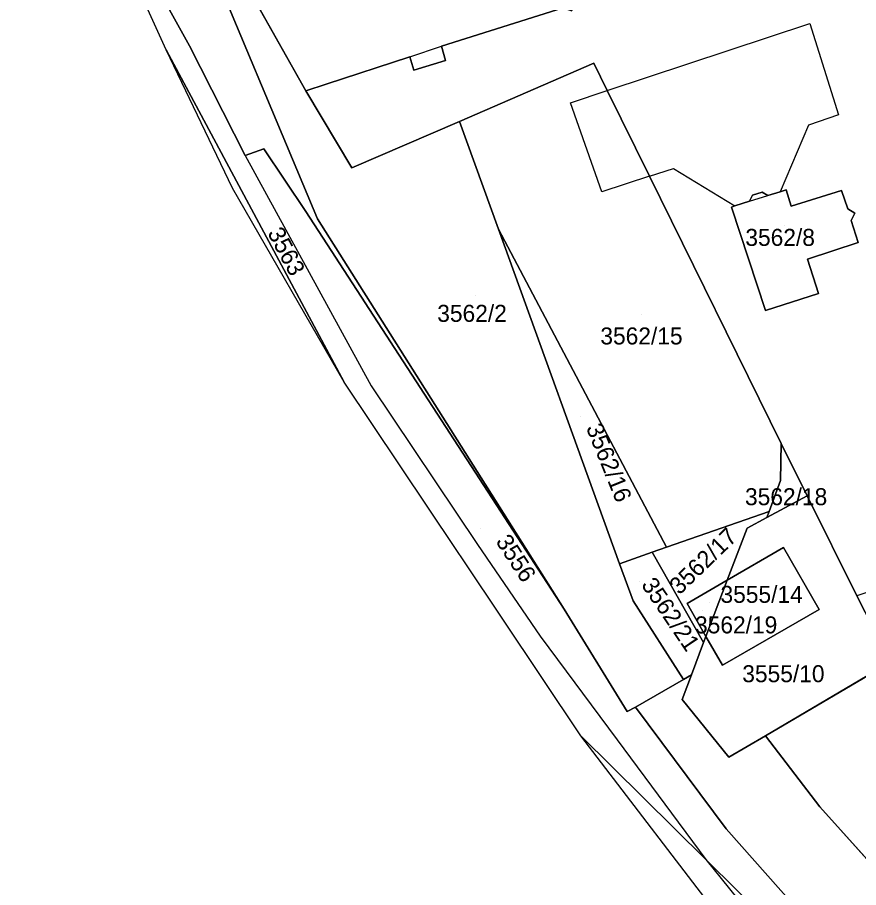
# Model space of a CAD drawing. Extents: x -262657 to -261595, y -1238015 to -1237156.
# Drawn here: x -262657.1 to -262558.2, y -1237393.1 to -1237290.8 of the extents above; entities that cross this region are included whole.
import ezdxf

# ---------------------------------------------------------------- set-up
doc = ezdxf.new("R2010")
doc.units = 0
for name, color, linetype in [('body_kn', 7, 'Continuous'), ('kladpar_druhypozemkov', 7, 'Continuous'), ('kladpar_hranice', 7, 'Continuous'), ('kladpar_parcelnecisla', 7, 'Continuous'), ('kladpar_plochy', 7, 'Continuous'), ('kladpar_sipky', 7, 'Continuous'), ('zappar_hrandruhpozemk', 7, 'Continuous')]:
    doc.layers.add(name, color=color, linetype=linetype)

msp = doc.modelspace()

# ---------------------------------------------------------------- linework, layer by layer
at = {"layer": 'body_kn'}
for p, q in [((-262563.96, -1237291.51), (-262563.96, -1237291.51)), ((-262639.61, -1237294.62), (-262639.61, -1237294.62)), ((-262636.85, -1237294.13), (-262636.85, -1237294.13)), ((-262607.22, -1237294.17), (-262607.22, -1237294.17)), ((-262610.97, -1237295.43), (-262610.97, -1237295.43)), ((-262610.97, -1237295.43), (-262610.97, -1237295.43)), ((-262606.76, -1237295.86), (-262606.76, -1237295.86)), ((-262589.34, -1237296.18), (-262589.34, -1237296.18)), ((-262610.5, -1237297), (-262610.5, -1237297)), ((-262620.81, -1237298.65), (-262620.81, -1237298.65)), ((-262623.17, -1237299.42), (-262623.17, -1237299.42)), ((-262623.17, -1237299.42), (-262623.17, -1237299.42)), ((-262587.76, -1237299.39), (-262587.76, -1237299.39)), ((-262587.76, -1237299.39), (-262587.76, -1237299.39)), ((-262592.08, -1237300.85), (-262592.08, -1237300.85)), ((-262560.57, -1237302.25), (-262560.57, -1237302.25)), ((-262605.13, -1237303.02), (-262605.13, -1237303.02)), ((-262605.13, -1237303.02), (-262605.13, -1237303.02)), ((-262564.11, -1237303.48), (-262564.11, -1237303.48)), ((-262630.3, -1237307.02), (-262630.3, -1237307.02)), ((-262630.3, -1237307.02), (-262630.3, -1237307.02)), ((-262628.1, -1237306.25), (-262628.1, -1237306.25)), ((-262617.79, -1237308.5), (-262617.79, -1237308.5)), ((-262579.97, -1237308.56), (-262579.97, -1237308.56)), ((-262582.8, -1237309.45), (-262582.8, -1237309.45)), ((-262582.8, -1237309.45), (-262582.8, -1237309.45)), ((-262631.8, -1237310.86), (-262631.8, -1237310.86)), ((-262566.73, -1237311.08), (-262566.73, -1237311.08)), ((-262560.24, -1237311.16), (-262560.24, -1237311.16)), ((-262588.39, -1237311.29), (-262588.39, -1237311.29)), ((-262570.69, -1237311.69), (-262570.69, -1237311.69)), ((-262569.54, -1237311.34), (-262569.54, -1237311.34)), ((-262568.88, -1237311.72), (-262568.88, -1237311.72)), ((-262567.44, -1237311.29), (-262567.44, -1237311.29)), ((-262567.44, -1237311.29), (-262567.44, -1237311.29)), ((-262573.15, -1237313.09), (-262573.15, -1237313.09)), ((-262572.77, -1237312.94), (-262572.77, -1237312.94)), ((-262571.05, -1237312.41), (-262571.05, -1237312.41)), ((-262571.05, -1237312.41), (-262571.05, -1237312.41)), ((-262566.14, -1237312.99), (-262566.14, -1237312.99)), ((-262623.19, -1237313.62), (-262623.19, -1237313.62)), ((-262559.5, -1237313.32), (-262559.5, -1237313.32)), ((-262558.65, -1237313.82), (-262558.65, -1237313.82)), ((-262621.83, -1237314.47), (-262621.83, -1237314.47)), ((-262559.11, -1237314.69), (-262559.11, -1237314.69)), ((-262600.54, -1237315.71), (-262600.54, -1237315.71)), ((-262600.54, -1237315.71), (-262600.54, -1237315.71)), ((-262558.27, -1237317.28), (-262558.27, -1237317.28)), ((-262564.24, -1237319.23), (-262564.24, -1237319.23)), ((-262562.93, -1237323.24), (-262562.93, -1237323.24)), ((-262569.15, -1237325.27), (-262569.15, -1237325.27)), ((-262618.68, -1237333.67), (-262618.68, -1237333.67)), ((-262618.68, -1237333.67), (-262618.68, -1237333.67)), ((-262615.49, -1237334.13), (-262615.49, -1237334.13)), ((-262567.3, -1237340.9), (-262567.3, -1237340.9)), ((-262567.3, -1237340.9), (-262567.3, -1237340.9)), ((-262567.39, -1237345.25), (-262567.39, -1237345.25)), ((-262564.27, -1237347.05), (-262564.27, -1237347.05)), ((-262564.27, -1237347.05), (-262564.27, -1237347.05)), ((-262568.73, -1237348.88), (-262568.73, -1237348.88)), ((-262568.99, -1237349.6), (-262568.99, -1237349.6)), ((-262571.33, -1237350.86), (-262571.33, -1237350.86)), ((-262603.01, -1237352.76), (-262603.01, -1237352.76)), ((-262580.8, -1237353.1), (-262580.8, -1237353.1)), ((-262605.51, -1237353.37), (-262605.51, -1237353.37)), ((-262582.49, -1237353.69), (-262582.49, -1237353.69)), ((-262582.49, -1237353.69), (-262582.49, -1237353.69)), ((-262567.03, -1237353.13), (-262567.03, -1237353.13)), ((-262604.63, -1237354.69), (-262604.63, -1237354.69)), ((-262586.31, -1237355.03), (-262586.31, -1237355.03)), ((-262586.31, -1237355.03), (-262586.31, -1237355.03)), ((-262573.65, -1237356.97), (-262573.65, -1237356.97)), ((-262558.44, -1237358.79), (-262558.44, -1237358.79)), ((-262584.73, -1237359.39), (-262584.73, -1237359.39)), ((-262578.37, -1237359.7), (-262578.37, -1237359.7)), ((-262578.37, -1237359.7), (-262578.37, -1237359.7)), ((-262592.82, -1237360.39), (-262592.82, -1237360.39)), ((-262562.84, -1237360.42), (-262562.84, -1237360.42)), ((-262595.63, -1237363.56), (-262595.63, -1237363.56)), ((-262576.44, -1237364.3), (-262576.44, -1237364.3)), ((-262576.16, -1237363.57), (-262576.16, -1237363.57)), ((-262576.16, -1237363.57), (-262576.16, -1237363.57)), ((-262574.21, -1237366.97), (-262574.21, -1237366.97)), ((-262577.87, -1237368.09), (-262577.87, -1237368.09)), ((-262578.8, -1237368.63), (-262578.8, -1237368.63)), ((-262578.97, -1237370.99), (-262578.97, -1237370.99)), ((-262585.41, -1237372.39), (-262585.41, -1237372.39)), ((-262584.43, -1237371.9), (-262584.43, -1237371.9)), ((-262590.88, -1237375.27), (-262590.88, -1237375.27)), ((-262569.17, -1237375.26), (-262569.17, -1237375.26)), ((-262569.17, -1237375.26), (-262569.17, -1237375.26)), ((-262586.58, -1237375.72), (-262586.58, -1237375.72)), ((-262573.46, -1237377.79), (-262573.46, -1237377.79)), ((-262562.79, -1237383.63), (-262562.79, -1237383.63)), ((-262573.78, -1237386.21), (-262573.78, -1237386.21)), ((-262576.16, -1237389.82), (-262576.16, -1237389.82)), ((-262576.16, -1237389.82), (-262576.16, -1237389.82))]:
    msp.add_line(p, q, dxfattribs=at)
at = {"layer": 'kladpar_druhypozemkov'}
for p, q in [((-262629.71, -1237313.65), (-262629.71, -1237313.65)), ((-262566.87, -1237315.28), (-262566.87, -1237315.28)), ((-262603.21, -1237323.46), (-262603.21, -1237323.46)), ((-262583.73, -1237325.76), (-262583.73, -1237325.76)), ((-262590.89, -1237337.74), (-262590.89, -1237337.74)), ((-262566.14, -1237346.27), (-262566.14, -1237346.27)), ((-262602.63, -1237350.92), (-262602.63, -1237350.92)), ((-262577.87, -1237354.67), (-262577.87, -1237354.67)), ((-262583.98, -1237357.17), (-262583.98, -1237357.17)), ((-262568.93, -1237357.83), (-262568.93, -1237357.83)), ((-262576.53, -1237360.49), (-262576.53, -1237360.49)), ((-262566.34, -1237367.16), (-262566.34, -1237367.16))]:
    msp.add_line(p, q, dxfattribs=at)
at = {"layer": 'kladpar_hranice'}
msp.add_line((-262567.3, -1237340.9), (-262564.27, -1237347.05), dxfattribs=at)
for points in [[(-262595.48, -1237243.25), (-262608.38, -1237247.38), (-262640.07, -1237258.74), (-262644.74, -1237258.1), (-262636.01, -1237275.87), (-262636.18, -1237280.09), (-262621.83, -1237314.47), (-262592.82, -1237360.39), (-262623.19, -1237313.62), (-262628.1, -1237306.25), (-262630.3, -1237307.02), (-262636.85, -1237294.13), (-262643.08, -1237282.89), (-262654.19, -1237262.45), (-262657.08, -1237256.06), (-262656.35, -1237255.57), (-262654.71, -1237258.18), (-262653.53, -1237257.41), (-262655.07, -1237254.67), (-262647.87, -1237253.9), (-262603.29, -1237233.07), (-262586.63, -1237235.33), (-262581.5, -1237241.24)], [(-262574.37, -1237249.46), (-262568.63, -1237248.12), (-262568.05, -1237247.91), (-262567.35, -1237249.24), (-262566.74, -1237250.59), (-262564.55, -1237256.82), (-262558.85, -1237270.72), (-262552.98, -1237286.01), (-262550.94, -1237291.12), (-262542.72, -1237312.39), (-262540.2, -1237319.46), (-262538.34, -1237323.9), (-262536.56, -1237330.58), (-262531.33, -1237349.62), (-262532.04, -1237349.98), (-262533.34, -1237350.65), (-262556.43, -1237362.71), (-262558.44, -1237358.79), (-262564.27, -1237347.05)], [(-262623.17, -1237299.42), (-262620.81, -1237298.65), (-262610.97, -1237295.43), (-262610.5, -1237297), (-262606.76, -1237295.86), (-262607.22, -1237294.17), (-262592.93, -1237289.66), (-262591.91, -1237290.03), (-262594.84, -1237280.72), (-262588.2, -1237269.3), (-262586.88, -1237267.24), (-262590.51, -1237258.64), (-262591.91, -1237254.31), (-262574.37, -1237249.46)], [(-262594.84, -1237280.72), (-262591.91, -1237290.03), (-262592.93, -1237289.66), (-262607.22, -1237294.17), (-262606.76, -1237295.86), (-262610.5, -1237297), (-262610.97, -1237295.43), (-262620.81, -1237298.65), (-262623.17, -1237299.42), (-262633.1, -1237281.8), (-262636.01, -1237275.87), (-262644.74, -1237258.1)], [(-262618.68, -1237333.67), (-262639.61, -1237294.62), (-262654.19, -1237262.45), (-262643.08, -1237282.89), (-262636.85, -1237294.13), (-262630.3, -1237307.02), (-262628.1, -1237306.25), (-262623.19, -1237313.62), (-262592.82, -1237360.39), (-262585.41, -1237372.39), (-262584.43, -1237371.9), (-262573.78, -1237386.21), (-262552.09, -1237410.69), (-262535.69, -1237430.45), (-262553.5, -1237412.44), (-262565.17, -1237400.69), (-262576.16, -1237389.82), (-262590.88, -1237375.27), (-262604.63, -1237354.69), (-262605.51, -1237353.37), (-262618.68, -1237333.67)], [(-262605.13, -1237303.02), (-262600.54, -1237315.71), (-262586.31, -1237355.03), (-262584.73, -1237359.39), (-262578.8, -1237368.63), (-262584.43, -1237371.9), (-262585.41, -1237372.39), (-262592.82, -1237360.39), (-262621.83, -1237314.47), (-262636.18, -1237280.09), (-262636.01, -1237275.87)], [(-262636.01, -1237275.87), (-262633.1, -1237281.8), (-262623.17, -1237299.42)], [(-262618.68, -1237333.67), (-262631.8, -1237310.86), (-262639.61, -1237294.62), (-262618.68, -1237333.67)], [(-262564.27, -1237347.05), (-262567.3, -1237340.9), (-262582.8, -1237309.45), (-262587.76, -1237299.39), (-262589.34, -1237296.18), (-262605.13, -1237303.02)], [(-262605.13, -1237303.02), (-262589.34, -1237296.18), (-262587.76, -1237299.39), (-262582.8, -1237309.45), (-262567.3, -1237340.9)], [(-262605.13, -1237303.02), (-262617.79, -1237308.5), (-262623.17, -1237299.42)], [(-262623.17, -1237299.42), (-262617.79, -1237308.5), (-262605.13, -1237303.02)], [(-262567.3, -1237340.9), (-262567.39, -1237345.25), (-262568.73, -1237348.88), (-262580.8, -1237353.1), (-262600.54, -1237315.71), (-262605.13, -1237303.02)], [(-262566.14, -1237312.99), (-262566.73, -1237311.08), (-262567.44, -1237311.29), (-262568.88, -1237311.72), (-262569.54, -1237311.34), (-262570.69, -1237311.69), (-262571.05, -1237312.41), (-262572.77, -1237312.94), (-262573.15, -1237313.09), (-262569.15, -1237325.27), (-262562.93, -1237323.24), (-262564.24, -1237319.23), (-262558.27, -1237317.28), (-262559.11, -1237314.69), (-262558.65, -1237313.82), (-262559.5, -1237313.32), (-262560.24, -1237311.16), (-262566.14, -1237312.99)], [(-262567.44, -1237311.29), (-262566.73, -1237311.08), (-262566.14, -1237312.99), (-262560.24, -1237311.16), (-262559.5, -1237313.32), (-262558.65, -1237313.82), (-262559.11, -1237314.69), (-262558.27, -1237317.28), (-262564.24, -1237319.23), (-262562.93, -1237323.24), (-262569.15, -1237325.27), (-262573.15, -1237313.09), (-262572.77, -1237312.94), (-262571.05, -1237312.41), (-262570.69, -1237311.69), (-262569.54, -1237311.34), (-262568.88, -1237311.72), (-262567.44, -1237311.29)], [(-262600.54, -1237315.71), (-262580.8, -1237353.1), (-262582.49, -1237353.69), (-262586.31, -1237355.03), (-262600.54, -1237315.71)], [(-262564.27, -1237347.05), (-262568.99, -1237349.6), (-262568.73, -1237348.88), (-262567.39, -1237345.25), (-262567.3, -1237340.9)], [(-262526.44, -1237347.1), (-262525.89, -1237348.22), (-262525.3, -1237349.45), (-262531.98, -1237353.32), (-262569.17, -1237375.26), (-262573.46, -1237377.79), (-262578.97, -1237370.99), (-262577.87, -1237368.09), (-262576.44, -1237364.3), (-262576.16, -1237363.57), (-262574.21, -1237366.97), (-262562.84, -1237360.42), (-262567.03, -1237353.13), (-262573.65, -1237356.97), (-262571.33, -1237350.86), (-262568.99, -1237349.6), (-262564.27, -1237347.05), (-262558.44, -1237358.79), (-262556.43, -1237362.71), (-262533.34, -1237350.65), (-262532.04, -1237349.98), (-262531.33, -1237349.62), (-262526.44, -1237347.1)], [(-262582.49, -1237353.69), (-262580.8, -1237353.1), (-262568.73, -1237348.88), (-262568.99, -1237349.6), (-262571.33, -1237350.86), (-262573.65, -1237356.97), (-262578.37, -1237359.7), (-262576.16, -1237363.57), (-262576.44, -1237364.3), (-262582.49, -1237353.69)], [(-262586.31, -1237355.03), (-262582.49, -1237353.69), (-262576.44, -1237364.3), (-262577.87, -1237368.09), (-262578.8, -1237368.63), (-262584.73, -1237359.39), (-262586.31, -1237355.03)], [(-262576.16, -1237363.57), (-262573.65, -1237356.97), (-262567.03, -1237353.13), (-262562.84, -1237360.42), (-262574.21, -1237366.97), (-262576.16, -1237363.57)], [(-262569.17, -1237375.26), (-262531.98, -1237353.32), (-262528.57, -1237359.93), (-262519.84, -1237377.16), (-262514.95, -1237386.75)], [(-262578.37, -1237359.7), (-262573.65, -1237356.97), (-262576.16, -1237363.57), (-262578.37, -1237359.7)], [(-262552.09, -1237410.69), (-262573.78, -1237386.21), (-262584.43, -1237371.9), (-262578.8, -1237368.63), (-262577.87, -1237368.09), (-262578.97, -1237370.99), (-262573.46, -1237377.79), (-262569.17, -1237375.26), (-262562.79, -1237383.63), (-262550.17, -1237397.64)], [(-262573.35, -1237398.14), (-262590.88, -1237375.27), (-262576.16, -1237389.82), (-262565.17, -1237400.69)], [(-262514.95, -1237386.75), (-262518.77, -1237390.55), (-262501.01, -1237414.95), (-262523.77, -1237426.48), (-262550.17, -1237397.64), (-262562.79, -1237383.63), (-262569.17, -1237375.26)]]:
    msp.add_lwpolyline(points, dxfattribs=at)
at = {"layer": 'kladpar_plochy'}
for p, q in [((-262623.17, -1237299.42), (-262633.1, -1237281.8)), ((-262607.22, -1237294.17), (-262592.93, -1237289.66)), ((-262592.93, -1237289.66), (-262607.22, -1237294.17)), ((-262606.76, -1237295.86), (-262607.22, -1237294.17)), ((-262607.22, -1237294.17), (-262606.76, -1237295.86)), ((-262620.81, -1237298.65), (-262610.97, -1237295.43)), ((-262610.97, -1237295.43), (-262620.81, -1237298.65)), ((-262610.97, -1237295.43), (-262610.5, -1237297)), ((-262610.5, -1237297), (-262610.97, -1237295.43)), ((-262610.5, -1237297), (-262606.76, -1237295.86)), ((-262606.76, -1237295.86), (-262610.5, -1237297)), ((-262589.34, -1237296.18), (-262605.13, -1237303.02)), ((-262587.76, -1237299.39), (-262589.34, -1237296.18)), ((-262623.17, -1237299.42), (-262620.81, -1237298.65)), ((-262620.81, -1237298.65), (-262623.17, -1237299.42)), ((-262617.79, -1237308.5), (-262623.17, -1237299.42)), ((-262582.8, -1237309.45), (-262587.76, -1237299.39)), ((-262605.13, -1237303.02), (-262617.79, -1237308.5)), ((-262567.3, -1237340.9), (-262582.8, -1237309.45)), ((-262566.73, -1237311.08), (-262567.44, -1237311.29)), ((-262566.14, -1237312.99), (-262566.73, -1237311.08)), ((-262560.24, -1237311.16), (-262566.14, -1237312.99)), ((-262559.5, -1237313.32), (-262560.24, -1237311.16)), ((-262570.69, -1237311.69), (-262571.05, -1237312.41)), ((-262569.54, -1237311.34), (-262570.69, -1237311.69)), ((-262568.88, -1237311.72), (-262569.54, -1237311.34)), ((-262567.44, -1237311.29), (-262568.88, -1237311.72)), ((-262572.77, -1237312.94), (-262573.15, -1237313.09)), ((-262573.15, -1237313.09), (-262569.15, -1237325.27)), ((-262571.05, -1237312.41), (-262572.77, -1237312.94)), ((-262558.65, -1237313.82), (-262559.5, -1237313.32)), ((-262559.11, -1237314.69), (-262558.65, -1237313.82)), ((-262558.27, -1237317.28), (-262559.11, -1237314.69)), ((-262564.24, -1237319.23), (-262558.27, -1237317.28)), ((-262562.93, -1237323.24), (-262564.24, -1237319.23)), ((-262569.15, -1237325.27), (-262562.93, -1237323.24)), ((-262564.27, -1237347.05), (-262567.3, -1237340.9)), ((-262558.44, -1237358.79), (-262564.27, -1237347.05)), ((-262569.17, -1237375.26), (-262531.98, -1237353.32)), ((-262556.43, -1237362.71), (-262558.44, -1237358.79)), ((-262562.79, -1237383.63), (-262569.17, -1237375.26)), ((-262550.17, -1237397.64), (-262562.79, -1237383.63))]:
    msp.add_line(p, q, dxfattribs=at)
for points in [[(-262581.5, -1237241.24), (-262589.12, -1237241.84), (-262595.48, -1237243.25), (-262608.38, -1237247.38), (-262640.07, -1237258.74), (-262644.74, -1237258.1), (-262636.01, -1237275.87), (-262636.18, -1237280.09), (-262621.83, -1237314.47), (-262592.82, -1237360.39), (-262623.19, -1237313.62), (-262628.1, -1237306.25), (-262630.3, -1237307.02), (-262636.85, -1237294.13), (-262643.08, -1237282.89), (-262654.19, -1237262.45), (-262657.08, -1237256.06), (-262656.35, -1237255.57), (-262654.71, -1237258.18), (-262653.53, -1237257.41), (-262655.07, -1237254.67), (-262647.87, -1237253.9), (-262603.29, -1237233.07), (-262586.63, -1237235.33)], [(-262618.68, -1237333.67), (-262639.61, -1237294.62), (-262654.19, -1237262.45), (-262643.08, -1237282.89), (-262636.85, -1237294.13), (-262630.3, -1237307.02), (-262628.1, -1237306.25), (-262623.19, -1237313.62), (-262592.82, -1237360.39), (-262585.41, -1237372.39), (-262584.43, -1237371.9), (-262573.78, -1237386.21), (-262552.09, -1237410.69), (-262535.69, -1237430.45), (-262553.5, -1237412.44), (-262565.17, -1237400.69), (-262576.16, -1237389.82), (-262590.88, -1237375.27), (-262604.63, -1237354.69), (-262605.51, -1237353.37)], [(-262636.01, -1237275.87), (-262633.1, -1237281.8), (-262623.17, -1237299.42), (-262617.79, -1237308.5), (-262605.13, -1237303.02), (-262600.54, -1237315.71), (-262586.31, -1237355.03), (-262584.73, -1237359.39), (-262578.8, -1237368.63), (-262584.43, -1237371.9), (-262585.41, -1237372.39), (-262592.82, -1237360.39), (-262621.83, -1237314.47), (-262636.18, -1237280.09)], [(-262618.68, -1237333.67), (-262631.8, -1237310.86), (-262639.61, -1237294.62)], [(-262605.13, -1237303.02), (-262589.34, -1237296.18), (-262587.76, -1237299.39), (-262582.8, -1237309.45), (-262567.3, -1237340.9), (-262567.39, -1237345.25), (-262568.73, -1237348.88), (-262580.8, -1237353.1), (-262600.54, -1237315.71)], [(-262567.44, -1237311.29), (-262566.73, -1237311.08), (-262566.14, -1237312.99), (-262560.24, -1237311.16), (-262559.5, -1237313.32), (-262558.65, -1237313.82), (-262559.11, -1237314.69), (-262558.27, -1237317.28), (-262564.24, -1237319.23), (-262562.93, -1237323.24), (-262569.15, -1237325.27), (-262573.15, -1237313.09), (-262572.77, -1237312.94), (-262571.05, -1237312.41), (-262570.69, -1237311.69), (-262569.54, -1237311.34), (-262568.88, -1237311.72)], [(-262600.54, -1237315.71), (-262580.8, -1237353.1), (-262582.49, -1237353.69), (-262586.31, -1237355.03)], [(-262567.3, -1237340.9), (-262564.27, -1237347.05), (-262568.99, -1237349.6), (-262568.73, -1237348.88), (-262567.39, -1237345.25)], [(-262526.44, -1237347.1), (-262525.89, -1237348.22), (-262525.3, -1237349.45), (-262531.98, -1237353.32), (-262569.17, -1237375.26), (-262573.46, -1237377.79), (-262578.97, -1237370.99), (-262577.87, -1237368.09), (-262576.44, -1237364.3), (-262576.16, -1237363.57), (-262574.21, -1237366.97), (-262562.84, -1237360.42), (-262567.03, -1237353.13), (-262573.65, -1237356.97), (-262571.33, -1237350.86), (-262568.99, -1237349.6), (-262564.27, -1237347.05), (-262558.44, -1237358.79), (-262556.43, -1237362.71), (-262533.34, -1237350.65), (-262532.04, -1237349.98), (-262531.33, -1237349.62)], [(-262582.49, -1237353.69), (-262580.8, -1237353.1), (-262568.73, -1237348.88), (-262568.99, -1237349.6), (-262571.33, -1237350.86), (-262573.65, -1237356.97), (-262578.37, -1237359.7), (-262576.16, -1237363.57), (-262576.44, -1237364.3)], [(-262586.31, -1237355.03), (-262582.49, -1237353.69), (-262576.44, -1237364.3), (-262577.87, -1237368.09), (-262578.8, -1237368.63), (-262584.73, -1237359.39)], [(-262576.16, -1237363.57), (-262573.65, -1237356.97), (-262567.03, -1237353.13), (-262562.84, -1237360.42), (-262574.21, -1237366.97)], [(-262578.37, -1237359.7), (-262573.65, -1237356.97), (-262576.16, -1237363.57)], [(-262395.88, -1237531.76), (-262402.36, -1237530.54), (-262422.32, -1237519.41), (-262447.06, -1237506.81), (-262470.88, -1237493), (-262490.72, -1237479.63), (-262514.25, -1237460.66), (-262531.79, -1237443.64), (-262573.35, -1237398.14), (-262590.88, -1237375.27), (-262576.16, -1237389.82), (-262565.17, -1237400.69), (-262553.5, -1237412.44), (-262535.69, -1237430.45), (-262521.77, -1237443.76), (-262511.25, -1237453.79), (-262499.91, -1237464.23), (-262486.75, -1237476.66), (-262482.67, -1237479.3), (-262464.31, -1237491.1), (-262455.93, -1237496.51), (-262449.45, -1237500.04), (-262419.93, -1237515), (-262406.23, -1237521.95)]]:
    msp.add_lwpolyline(points, close=True, dxfattribs=at)
msp.add_lwpolyline([(-262552.09, -1237410.69), (-262573.78, -1237386.21), (-262584.43, -1237371.9), (-262578.8, -1237368.63), (-262577.87, -1237368.09), (-262578.97, -1237370.99), (-262573.46, -1237377.79), (-262569.17, -1237375.26), (-262562.79, -1237383.63), (-262550.17, -1237397.64)], dxfattribs=at)
at = {"layer": 'kladpar_sipky'}
msp.add_line((-262575.71, -1237359.63), (-262575.71, -1237359.63), dxfattribs=at)
at = {"layer": 'zappar_hrandruhpozemk'}
for p, q in [((-262587.76, -1237299.39), (-262563.96, -1237291.51)), ((-262610.97, -1237295.43), (-262607.22, -1237294.17)), ((-262592.08, -1237300.85), (-262587.76, -1237299.39)), ((-262588.39, -1237311.29), (-262592.08, -1237300.85)), ((-262582.8, -1237309.45), (-262588.39, -1237311.29)), ((-262571.05, -1237312.41), (-262568.88, -1237311.72)), ((-262533.34, -1237350.65), (-262558.44, -1237358.79)), ((-262603.01, -1237352.76), (-262595.63, -1237363.56)), ((-262576.16, -1237389.82), (-262553.46, -1237417.77))]:
    msp.add_line(p, q, dxfattribs=at)
for points in [[(-262563.96, -1237291.51), (-262560.57, -1237302.25), (-262564.11, -1237303.48), (-262567.44, -1237311.29)], [(-262630.3, -1237307.02), (-262615.49, -1237334.13), (-262603.01, -1237352.76)], [(-262582.8, -1237309.45), (-262579.97, -1237308.56), (-262572.77, -1237312.94)], [(-262595.63, -1237363.56), (-262586.58, -1237375.72), (-262576.16, -1237389.82)]]:
    msp.add_lwpolyline(points, dxfattribs=at)

# ---------------------------------------------------------------- texts
at = {"layer": 'kladpar_parcelnecisla'}
for s, rotation, p in [('3563', 298, (-262627.74, -1237316.13)), ('3562/16', 292, (-262590.28, -1237339.03)), ('3562/17', 44, (-262579.28, -1237358.78)), ('3556', 303, (-262600.93, -1237352.41)), ('3562/21', 304, (-262583.83, -1237357.51))]:
    msp.add_text(s, height=2, rotation=rotation, dxfattribs=at).set_placement(p)
for s, p in [('3562/8', (-262571.53, -1237317.66)), ('3562/2', (-262607.74, -1237326.59)), ('3562/15', (-262588.57, -1237329.25)), ('3562/18', (-262571.57, -1237348.15)), ('3555/14', (-262574.45, -1237359.63)), ('3562/19', (-262577.44, -1237363.22)), ('3555/10', (-262571.89, -1237368.96))]:
    msp.add_text(s, height=2, dxfattribs=at).set_placement(p)

doc.saveas('drawing.dxf')
